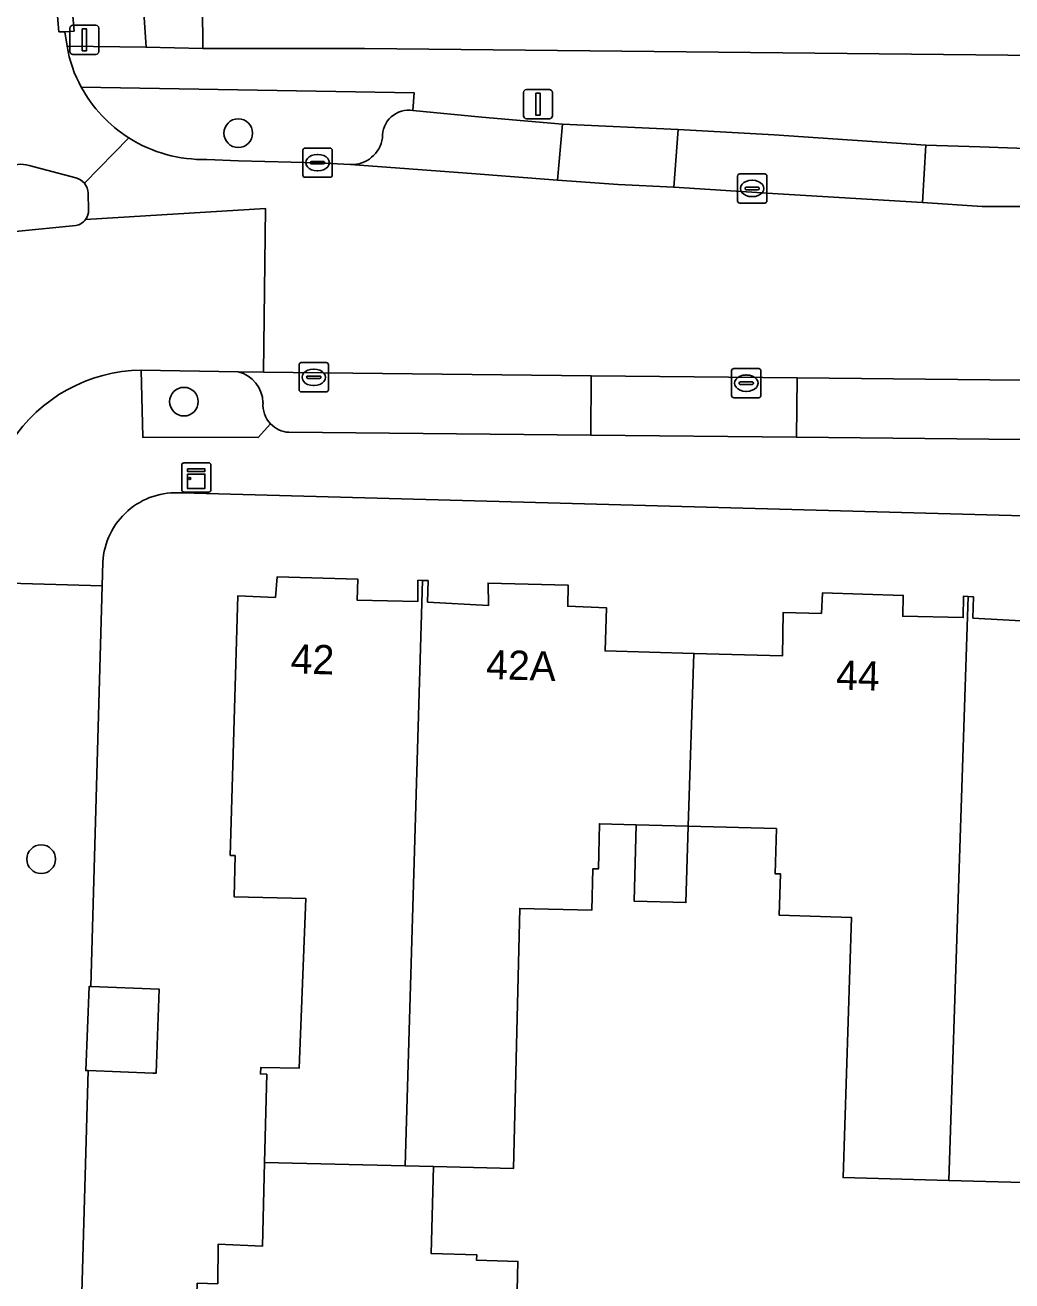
# Model space of a CAD drawing. Extents: x 162082 to 163401, y 388089 to 388636.
# Drawn here: x 162541.91 to 162575.63, y 388430.08 to 388472.98 of the extents above; entities that cross this region are included whole.
import ezdxf

# ---------------------------------------------------------------- set-up
doc = ezdxf.new("R2010")
doc.units = 0
for name, color, linetype in [('IMGEO_Boom', 7, 'Continuous'), ('IMGEO_Erf', 7, 'Continuous'), ('IMGEO_Fietspad_gesloten', 7, 'Continuous'), ('IMGEO_Groenvoorziening', 7, 'Continuous'), ('IMGEO_Kast', 7, 'Continuous'), ('IMGEO_Kolk', 7, 'Continuous'), ('IMGEO_Lichtmast', 7, 'Continuous'), ('IMGEO_Pand', 7, 'Continuous'), ('IMGEO_Pand_nummerreeks', 7, 'Continuous'), ('IMGEO_Parkeervlak_open', 7, 'Continuous'), ('IMGEO_Rijbaan_lokaal_gesloten', 7, 'Continuous'), ('IMGEO_Rijbaan_lokaal_open', 7, 'Continuous'), ('IMGEO_Verkeersbordpaal', 7, 'Continuous'), ('IMGEO_Verkeerseiland_groen', 7, 'Continuous'), ('IMGEO_Voetpad_open', 7, 'Continuous')]:
    doc.layers.add(name, color=color, linetype=linetype)

msp = doc.modelspace()

# ---------------------------------------------------------------- linework, layer by layer
at = {"layer": 'IMGEO_Boom'}
for centre in [(162549.192, 388469.291), (162547.336, 388460.118), (162542.458, 388444.487)]:
    msp.add_circle(centre, 0.489, dxfattribs=at)
at = {"layer": 'IMGEO_Erf'}
for points in [[(162603.6, 388528.029), (162546.07, 388529.449), (162546.738, 388512.462), (162547.228, 388500), (162547.288, 388498.473), (162547.91, 388480.922), (162547.982, 388472.189), (162553.509, 388472.186), (162601.881, 388471.684)], [(162601.04, 388455.529), (162547.269, 388457.001)], [(162544.566, 388454.63), (162544.543, 388453.83), (162544.152, 388440.133), (162546.495, 388440.044), (162546.386, 388437.172), (162546.278, 388437.177), (162544.069, 388437.261), (162542.31, 388375.7), (162595.542, 388374.322), (162601.897, 388374.162), (162603.561, 388435.824)], [(162548.49, 388429.979), (162548.51, 388431.334), (162550.025, 388431.266), (162550.095, 388434.125), (162550.168, 388437.14), (162549.951, 388437.152), (162549.96, 388437.368), (162551.28, 388437.35), (162551.5, 388443.144), (162549.053, 388443.2), (162549.085, 388444.61), (162548.919, 388444.614), (162549.183, 388453.489), (162550.465, 388453.43), (162550.52, 388454.132), (162553.283, 388454.049), (162553.262, 388453.334), (162555.331, 388453.292), (162555.335, 388454.017), (162555.49, 388454.012), (162555.68, 388454.005), (162555.662, 388453.272), (162557.746, 388453.156), (162557.729, 388453.92), (162560.471, 388453.845), (162560.451, 388453.128), (162561.774, 388453.074), (162561.73, 388451.603), (162564.763, 388451.517), (162567.79, 388451.432), (162567.811, 388452.911), (162569.121, 388452.882), (162569.157, 388453.582), (162571.92, 388453.499), (162571.899, 388452.784), (162573.968, 388452.742), (162573.972, 388453.467), (162574.136, 388453.461), (162574.317, 388453.455), (162574.299, 388452.722), (162576.371, 388452.607)], [(162577.278, 388433.408), (162573.472, 388433.511), (162569.86, 388433.608), (162570.146, 388442.494), (162567.681, 388442.573), (162567.727, 388443.985), (162567.536, 388443.991), (162567.586, 388445.534), (162564.573, 388445.615), (162564.489, 388443.005), (162562.718, 388443.053), (162562.788, 388445.663), (162561.538, 388445.697), (162561.501, 388444.154), (162561.311, 388444.159), (162561.277, 388442.747), (162558.813, 388442.806), (162558.6, 388433.92), (162555.865, 388433.986), (162555.788, 388431.009), (162557.342, 388430.969), (162557.337, 388430.78), (162558.751, 388430.743), (162558.688, 388428.274)]]:
    msp.add_lwpolyline(points, dxfattribs=at)
msp.add_arc((162547.071, 388454.5), 2.509, 85.4823, 177.0305, dxfattribs=at)
at = {"layer": 'IMGEO_Fietspad_gesloten'}
for points in [[(162543.345, 388472.26), (162543.271, 388472.757), (162543.066, 388472.755), (162541.797, 388487.634), (162537.098, 388487.196), (162537.756, 388479.65)], [(162543.934, 388467.584), (162545.452, 388469.134)], [(162542.043, 388468.185), (162543.647, 388467.76)]]:
    msp.add_lwpolyline(points, dxfattribs=at)
for centre, radius, start, end in [((162547.675, 388472.97), 4.388, 189.3096, 208.6657), ((162548.011, 388473.169), 4.778, 208.8324, 237.6198), ((162541.776, 388467.401), 0.828, 71.2029, 124.3135), ((162543.51, 388467.215), 0.562, 41.0463, 75.917)]:
    msp.add_arc(centre, radius, start, end, dxfattribs=at)
at = {"layer": 'IMGEO_Groenvoorziening'}
for points in [[(162542.201, 388529.543), (162538.331, 388529.637), (162541.407, 388497.353), (162542.341, 388487.365), (162543.541, 388473.289), (162543.585, 388472.781), (162543.271, 388472.757), (162543.345, 388472.26), (162546.045, 388472.228)], [(162546.738, 388512.462), (162546.07, 388529.449), (162542.201, 388529.543), (162546.045, 388472.228), (162547.982, 388472.189), (162547.91, 388480.922), (162547.288, 388498.473), (162547.228, 388500)]]:
    msp.add_lwpolyline(points, close=True, dxfattribs=at)
for points in [[(162555.164, 388470.063), (162555.199, 388470.673), (162543.825, 388470.865)], [(162548.123, 388468.393), (162549.199, 388468.343), (162551.905, 388468.283), (162553.028, 388468.216)], [(162549.194, 388461.139), (162545.878, 388461.195), (162545.932, 388458.903), (162549.873, 388458.892), (162550.296, 388459.364)]]:
    msp.add_lwpolyline(points, dxfattribs=at)
for centre, radius, start, end in [((162548.011, 388473.169), 4.778, 208.8324, 237.6198), ((162555.018, 388469.177), 0.898, 80.624, 182.7589), ((162548.007, 388473.16), 4.769, 237.5986, 271.3908), ((162553.059, 388469.289), 1.074, 268.3703, 351.6828), ((162548.912, 388460.047), 1.127, 1.9123, 75.5266), ((162550.978, 388460.013), 0.942, 175.6348, 223.6023)]:
    msp.add_arc(centre, radius, start, end, dxfattribs=at)
at = {"layer": 'IMGEO_Kast'}
for p, q in [((162547.261, 388457.104), (162547.261, 388457.945)), ((162547.261, 388457.945), (162547.261, 388457.104)), ((162547.336, 388458.029), (162548.177, 388458.029)), ((162548.177, 388458.029), (162547.336, 388458.029)), ((162548.261, 388457.954), (162548.261, 388457.113)), ((162548.261, 388457.113), (162548.261, 388457.954)), ((162548.186, 388457.029), (162547.345, 388457.029)), ((162547.345, 388457.029), (162548.186, 388457.029))]:
    msp.add_line(p, q, dxfattribs=at)
for points in [[(162547.456, 388457.819), (162548.056, 388457.819), (162548.056, 388457.734), (162547.456, 388457.734), (162547.456, 388457.819)], [(162547.456, 388457.644), (162548.056, 388457.644), (162548.056, 388457.155), (162547.456, 388457.155), (162547.456, 388457.644)]]:
    msp.add_lwpolyline(points, dxfattribs=at)
msp.add_circle((162547.54, 388457.493), 0.0377, dxfattribs=at)
for centre, start, end in [((162547.339, 388457.951), 92.4484, 184.2845), ((162547.339, 388457.951), 92.4484, 184.2845), ((162548.183, 388457.951), 2.4484, 94.2845), ((162548.183, 388457.951), 2.4484, 94.2845), ((162547.339, 388457.107), 182.4484, 274.2845), ((162547.339, 388457.107), 182.4484, 274.2845), ((162548.183, 388457.107), 272.4484, 4.2845), ((162548.183, 388457.107), 272.4484, 4.2845)]:
    msp.add_arc(centre, 0.0779, start, end, dxfattribs=at)
at = {"layer": 'IMGEO_Kolk'}
for p, q in [((162551.404, 388467.857), (162551.404, 388468.709)), ((162551.479, 388468.783), (162552.331, 388468.783)), ((162551.892, 388468.563), (162551.917, 388468.563)), ((162552.405, 388468.709), (162552.405, 388467.857)), ((162551.663, 388468.277), (162551.663, 388468.289)), ((162552.101, 388468.24), (162551.703, 388468.24)), ((162551.706, 388468.326), (162552.104, 388468.326)), ((162552.147, 388468.289), (162552.147, 388468.277)), ((162552.331, 388467.783), (162551.479, 388467.783)), ((162551.915, 388468.003), (162551.89, 388468.003)), ((162566.256, 388466.976), (162566.256, 388467.828)), ((162566.331, 388467.902), (162567.183, 388467.902)), ((162567.257, 388467.828), (162567.257, 388466.976)), ((162566.515, 388467.396), (162566.515, 388467.408)), ((162566.953, 388467.359), (162566.555, 388467.359)), ((162566.558, 388467.445), (162566.956, 388467.445)), ((162566.744, 388467.682), (162566.769, 388467.682)), ((162566.999, 388467.408), (162566.999, 388467.396)), ((162567.183, 388466.902), (162566.331, 388466.902)), ((162566.767, 388467.122), (162566.742, 388467.122)), ((162551.272, 388460.525), (162551.272, 388461.377)), ((162551.347, 388461.451), (162552.199, 388461.451)), ((162552.273, 388461.377), (162552.273, 388460.525)), ((162551.531, 388460.945), (162551.531, 388460.957)), ((162551.969, 388460.908), (162551.571, 388460.908)), ((162551.574, 388460.994), (162551.972, 388460.994)), ((162551.76, 388461.231), (162551.785, 388461.231)), ((162552.015, 388460.957), (162552.015, 388460.945)), ((162566.054, 388460.323), (162566.054, 388461.175)), ((162566.129, 388461.249), (162566.981, 388461.249)), ((162566.542, 388461.029), (162566.567, 388461.029)), ((162567.055, 388461.175), (162567.055, 388460.323)), ((162552.199, 388460.451), (162551.347, 388460.451)), ((162551.783, 388460.671), (162551.758, 388460.671)), ((162566.313, 388460.743), (162566.313, 388460.755)), ((162566.751, 388460.706), (162566.353, 388460.706)), ((162566.356, 388460.792), (162566.754, 388460.792)), ((162566.565, 388460.469), (162566.54, 388460.469)), ((162566.797, 388460.755), (162566.797, 388460.743)), ((162566.981, 388460.249), (162566.129, 388460.249))]:
    msp.add_line(p, q, dxfattribs=at)
for points in [[(162551.404, 388467.857), (162551.404, 388468.709)], [(162551.479, 388468.783), (162552.331, 388468.783)], [(162552.405, 388468.709), (162552.405, 388467.857)], [(162552.331, 388467.783), (162551.479, 388467.783)], [(162566.256, 388466.976), (162566.256, 388467.828)], [(162566.331, 388467.902), (162567.183, 388467.902)], [(162567.257, 388467.828), (162567.257, 388466.976)], [(162567.183, 388466.902), (162566.331, 388466.902)], [(162551.272, 388460.525), (162551.272, 388461.377)], [(162551.347, 388461.451), (162552.199, 388461.451)], [(162552.273, 388461.377), (162552.273, 388460.525)], [(162566.054, 388460.323), (162566.054, 388461.175)], [(162566.129, 388461.249), (162566.981, 388461.249)], [(162567.055, 388461.175), (162567.055, 388460.323)], [(162552.199, 388460.451), (162551.347, 388460.451)], [(162566.981, 388460.249), (162566.129, 388460.249)]]:
    msp.add_lwpolyline(points, dxfattribs=at)
for centre, radius, start, end in [((162551.481, 388468.707), 0.0765, 91.552, 178.448), ((162551.481, 388468.707), 0.0765, 91.552, 178.448), ((162552.329, 388468.707), 0.0765, 1.552, 88.448), ((162552.329, 388468.707), 0.0765, 1.552, 88.448), ((162551.703, 388468.286), 0.0403, 85.8775, 175.7526), ((162551.7, 388468.276), 0.0366, 178.938, 274.7102), ((162552.104, 388468.283), 0.043, 264.8664, 352.4533), ((162552.108, 388468.288), 0.0386, 1.7309, 96.639), ((162551.481, 388467.859), 0.0765, 181.552, 268.448), ((162551.481, 388467.859), 0.0765, 181.552, 268.448), ((162552.329, 388467.859), 0.0765, 271.552, 358.448), ((162552.329, 388467.859), 0.0765, 271.552, 358.448), ((162566.333, 388467.826), 0.0765, 91.552, 178.448), ((162566.333, 388467.826), 0.0765, 91.552, 178.448), ((162567.181, 388467.826), 0.0765, 1.552, 88.448), ((162567.181, 388467.826), 0.0765, 1.552, 88.448), ((162566.555, 388467.405), 0.0403, 85.8775, 175.7526), ((162566.552, 388467.395), 0.0366, 178.938, 274.7102), ((162566.956, 388467.402), 0.043, 264.8664, 352.4533), ((162566.96, 388467.407), 0.0386, 1.7309, 96.639), ((162566.333, 388466.978), 0.0765, 181.552, 268.448), ((162566.333, 388466.978), 0.0765, 181.552, 268.448), ((162567.181, 388466.978), 0.0765, 271.552, 358.448), ((162567.181, 388466.978), 0.0765, 271.552, 358.448), ((162551.349, 388461.375), 0.0765, 91.552, 178.448), ((162551.349, 388461.375), 0.0765, 91.552, 178.448), ((162552.197, 388461.375), 0.0765, 1.552, 88.448), ((162552.197, 388461.375), 0.0765, 1.552, 88.448), ((162551.571, 388460.954), 0.0403, 85.8775, 175.7526), ((162551.568, 388460.944), 0.0366, 178.938, 274.7102), ((162551.972, 388460.951), 0.043, 264.8664, 352.4533), ((162551.976, 388460.956), 0.0386, 1.7309, 96.639), ((162566.131, 388461.173), 0.0765, 91.552, 178.448), ((162566.131, 388461.173), 0.0765, 91.552, 178.448), ((162566.979, 388461.173), 0.0765, 1.552, 88.448), ((162566.979, 388461.173), 0.0765, 1.552, 88.448), ((162551.349, 388460.527), 0.0765, 181.552, 268.448), ((162551.349, 388460.527), 0.0765, 181.552, 268.448), ((162552.197, 388460.527), 0.0765, 271.552, 358.448), ((162552.197, 388460.527), 0.0765, 271.552, 358.448), ((162566.353, 388460.752), 0.0403, 85.8775, 175.7526), ((162566.35, 388460.742), 0.0366, 178.938, 274.7102), ((162566.754, 388460.749), 0.043, 264.8664, 352.4533), ((162566.758, 388460.754), 0.0386, 1.7309, 96.639), ((162566.131, 388460.325), 0.0765, 181.552, 268.448), ((162566.131, 388460.325), 0.0765, 181.552, 268.448), ((162566.979, 388460.325), 0.0765, 271.552, 358.448), ((162566.979, 388460.325), 0.0765, 271.552, 358.448)]:
    msp.add_arc(centre, radius, start, end, dxfattribs=at)
for centre, major_axis, ratio, start_param, end_param in [((162551.891, 388468.283), (-0.387, 0.002), 0.722429, 4.712389, 7.853982), ((162551.916, 388468.283), (-0.39, 0.002), 0.717154, 1.570796, 4.712389), ((162566.743, 388467.402), (-0.387, 0.002), 0.722429, 4.712389, 7.853982), ((162566.768, 388467.402), (-0.39, 0.002), 0.717154, 1.570796, 4.712389), ((162551.759, 388460.951), (-0.387, 0.002), 0.722429, 4.712389, 7.853982), ((162551.784, 388460.951), (-0.39, 0.002), 0.717154, 1.570796, 4.712389), ((162566.541, 388460.749), (-0.387, 0.002), 0.722429, 4.712389, 7.853982), ((162566.566, 388460.749), (-0.39, 0.002), 0.717154, 1.570796, 4.712389)]:
    msp.add_ellipse(centre, major_axis=major_axis, ratio=ratio, start_param=start_param, end_param=end_param, dxfattribs=at)
at = {"layer": 'IMGEO_Lichtmast'}
for p, q in [((162559.04, 388470.784), (162559.83, 388470.784)), ((162559.83, 388470.784), (162559.04, 388470.784)), ((162558.94, 388469.884), (162558.94, 388470.684)), ((162558.94, 388470.684), (162558.94, 388469.884)), ((162559.93, 388470.684), (162559.93, 388469.884)), ((162559.93, 388469.884), (162559.93, 388470.684)), ((162559.83, 388469.784), (162559.04, 388469.784)), ((162559.04, 388469.784), (162559.83, 388469.784))]:
    msp.add_line(p, q, dxfattribs=at)
msp.add_lwpolyline([(162559.36, 388470.659), (162559.51, 388470.659), (162559.51, 388469.909), (162559.36, 388469.909), (162559.36, 388470.659)], dxfattribs=at)
for centre, start, end in [((162559.04, 388470.684), 90, 180), ((162559.04, 388470.684), 90, 180), ((162559.83, 388470.684), 0, 90), ((162559.83, 388470.684), 360, 90), ((162559.04, 388469.884), 180, 270), ((162559.04, 388469.884), 180, 270), ((162559.83, 388469.884), 270, 0), ((162559.83, 388469.884), 270, 0)]:
    msp.add_arc(centre, 0.1, start, end, dxfattribs=at)
at = {"layer": 'IMGEO_Pand'}
for points in [[(162554.898, 388434.009), (162555.49, 388454.012), (162555.335, 388454.017), (162555.331, 388453.292), (162553.262, 388453.334), (162553.283, 388454.049), (162550.52, 388454.132), (162550.465, 388453.43), (162549.183, 388453.489), (162548.919, 388444.614), (162549.085, 388444.61), (162549.053, 388443.2), (162551.5, 388443.144), (162551.28, 388437.35), (162549.96, 388437.368), (162549.951, 388437.152), (162550.168, 388437.14), (162550.095, 388434.125)], [(162561.311, 388444.159), (162561.501, 388444.154), (162561.538, 388445.697), (162562.788, 388445.663), (162564.573, 388445.615), (162564.763, 388451.517), (162561.73, 388451.603), (162561.774, 388453.074), (162560.451, 388453.128), (162560.471, 388453.845), (162557.729, 388453.92), (162557.746, 388453.156), (162555.662, 388453.272), (162555.68, 388454.005), (162555.49, 388454.012), (162554.898, 388434.009), (162555.865, 388433.986), (162558.6, 388433.92), (162558.813, 388442.806), (162561.277, 388442.747)], [(162564.763, 388451.517), (162564.573, 388445.615), (162567.586, 388445.534), (162567.536, 388443.991), (162567.727, 388443.985), (162567.681, 388442.573), (162570.146, 388442.494), (162569.86, 388433.608), (162573.472, 388433.511), (162574.136, 388453.461), (162573.972, 388453.467), (162573.968, 388452.742), (162571.899, 388452.784), (162571.92, 388453.499), (162569.157, 388453.582), (162569.121, 388452.882), (162567.811, 388452.911), (162567.79, 388451.432)], [(162583.235, 388445.113), (162583.409, 388450.957), (162580.391, 388451.033), (162580.435, 388452.512), (162579.114, 388452.579), (162579.126, 388453.272), (162576.368, 388453.367), (162576.371, 388452.607), (162574.299, 388452.722), (162574.317, 388453.455), (162574.136, 388453.461), (162573.472, 388433.511), (162577.278, 388433.408), (162577.469, 388442.269), (162579.932, 388442.216), (162579.963, 388443.637), (162580.153, 388443.633), (162580.187, 388445.195)], [(162564.573, 388445.615), (162562.788, 388445.663), (162562.718, 388443.053), (162564.489, 388443.005)], [(162544.152, 388440.133), (162544.093, 388440.135), (162543.984, 388437.264), (162544.069, 388437.261), (162546.278, 388437.177), (162546.386, 388437.172), (162546.495, 388440.044)], [(162555.865, 388433.986), (162554.898, 388434.009), (162550.095, 388434.125), (162550.025, 388431.266), (162548.51, 388431.334), (162548.49, 388429.979), (162547.792, 388429.997), (162547.694, 388427.257), (162548.417, 388427.197), (162548.37, 388425.172), (162547.629, 388425.208), (162547.619, 388425.03), (162566.332, 388424.483), (162566.425, 388428.075), (162558.688, 388428.274), (162558.751, 388430.743), (162557.337, 388430.78), (162557.342, 388430.969), (162555.788, 388431.009)]]:
    msp.add_lwpolyline(points, close=True, dxfattribs=at)
at = {"layer": 'IMGEO_Parkeervlak_open'}
for points in [[(162560.276, 388469.6), (162557.52, 388469.842), (162555.164, 388470.063)], [(162553.028, 388468.216), (162557.011, 388467.927), (162560.099, 388467.686), (162560.276, 388469.6)], [(162561.253, 388461.002), (162550.061, 388461.129), (162549.194, 388461.139)], [(162550.921, 388459.07), (162561.24, 388458.978), (162561.253, 388461.002)]]:
    msp.add_lwpolyline(points, dxfattribs=at)
for points in [[(162572.688, 388468.882), (162567.512, 388469.236), (162564.232, 388469.415), (162564.078, 388467.441), (162567.452, 388467.229), (162572.571, 388466.923)], [(162580.368, 388460.806), (162568.295, 388460.934), (162568.266, 388458.901), (162580.325, 388458.784)]]:
    msp.add_lwpolyline(points, close=True, dxfattribs=at)
for centre, radius, start, end in [((162555.018, 388469.177), 0.898, 80.624, 182.7589), ((162553.059, 388469.289), 1.074, 268.3703, 351.6828), ((162548.912, 388460.047), 1.127, 1.9123, 75.5266), ((162550.978, 388460.013), 0.942, 175.6348, 223.6023), ((162550.985, 388460.017), 0.949, 223.4591, 266.1563)]:
    msp.add_arc(centre, radius, start, end, dxfattribs=at)
at = {"layer": 'IMGEO_Rijbaan_lokaal_gesloten'}
for points in [[(162545.452, 388469.134), (162543.934, 388467.584)], [(162601.59, 388466.339), (162596.67, 388466.381), (162595.394, 388466.39), (162588.764, 388466.523), (162584.642, 388466.584), (162581.266, 388466.64), (162576.691, 388466.789), (162574.61, 388466.79), (162572.571, 388466.923), (162567.452, 388467.229), (162564.078, 388467.441), (162562.172, 388467.535), (162560.099, 388467.686), (162557.011, 388467.927), (162553.028, 388468.216), (162551.905, 388468.283), (162549.199, 388468.343), (162548.123, 388468.393)], [(162544.067, 388467.246), (162544.079, 388466.674)], [(162543.975, 388466.34), (162550.124, 388466.721), (162550.061, 388461.129), (162561.253, 388461.002), (162568.295, 388460.934), (162580.368, 388460.806), (162586.953, 388460.717), (162599.385, 388460.638), (162601.202, 388460.576), (162601.495, 388460.549)], [(162545.878, 388461.195), (162549.194, 388461.139), (162550.061, 388461.129), (162550.124, 388466.721), (162543.975, 388466.34)], [(162543.644, 388466.139), (162541.585, 388465.937)]]:
    msp.add_lwpolyline(points, dxfattribs=at)
for centre, radius, start, end in [((162548.007, 388473.16), 4.769, 237.5986, 271.3908), ((162543.512, 388467.223), 0.555, 2.3829, 40.5755), ((162543.561, 388466.652), 0.519, 323.0076, 2.4016), ((162543.556, 388466.656), 0.525, 279.6054, 322.9311), ((162545.956, 388455.796), 5.4, 90.8248, 146.947)]:
    msp.add_arc(centre, radius, start, end, dxfattribs=at)
at = {"layer": 'IMGEO_Rijbaan_lokaal_open'}
for points in [[(162538.331, 388529.637), (162537.714, 388529.612), (162540.881, 388497.309), (162541.796, 388487.655), (162541.797, 388487.634), (162543.066, 388472.755), (162543.271, 388472.757), (162543.585, 388472.781), (162543.541, 388473.289), (162542.341, 388487.365), (162541.407, 388497.353)], [(162564.232, 388469.415), (162560.276, 388469.6), (162560.099, 388467.686), (162562.172, 388467.535), (162564.078, 388467.441)], [(162576.745, 388468.747), (162574.537, 388468.822), (162572.688, 388468.882), (162572.571, 388466.923), (162574.61, 388466.79), (162576.691, 388466.789)], [(162568.295, 388460.934), (162561.253, 388461.002), (162561.24, 388458.978), (162568.266, 388458.901)]]:
    msp.add_lwpolyline(points, close=True, dxfattribs=at)
at = {"layer": 'IMGEO_Verkeersbordpaal'}
for p, q in [((162543.439, 388472.08), (162543.439, 388472.88)), ((162543.439, 388472.88), (162543.439, 388472.08)), ((162543.539, 388472.98), (162544.329, 388472.98)), ((162544.329, 388472.98), (162543.539, 388472.98)), ((162544.429, 388472.88), (162544.429, 388472.08)), ((162544.429, 388472.08), (162544.429, 388472.88)), ((162544.329, 388471.98), (162543.539, 388471.98)), ((162543.539, 388471.98), (162544.329, 388471.98))]:
    msp.add_line(p, q, dxfattribs=at)
msp.add_lwpolyline([(162543.859, 388472.855), (162544.009, 388472.855), (162544.009, 388472.105), (162543.859, 388472.105), (162543.859, 388472.855)], dxfattribs=at)
for centre, start, end in [((162543.539, 388472.88), 90, 180), ((162543.539, 388472.88), 90, 180), ((162544.329, 388472.88), 0, 90), ((162544.329, 388472.88), 360, 90), ((162543.539, 388472.08), 180, 270), ((162543.539, 388472.08), 180, 270), ((162544.329, 388472.08), 270, 0), ((162544.329, 388472.08), 270, 0)]:
    msp.add_arc(centre, 0.1, start, end, dxfattribs=at)
at = {"layer": 'IMGEO_Verkeerseiland_groen'}
for points in [[(162543.647, 388467.76), (162542.043, 388468.185)], [(162544.079, 388466.674), (162544.067, 388467.246)], [(162541.585, 388465.937), (162543.644, 388466.139)]]:
    msp.add_lwpolyline(points, dxfattribs=at)
for centre, radius, start, end in [((162541.776, 388467.401), 0.828, 71.2029, 124.3135), ((162543.51, 388467.215), 0.562, 41.0463, 75.917), ((162543.512, 388467.223), 0.555, 2.3829, 40.5755), ((162543.561, 388466.652), 0.519, 323.0076, 2.4016), ((162543.556, 388466.656), 0.525, 279.6054, 322.9311)]:
    msp.add_arc(centre, radius, start, end, dxfattribs=at)
at = {"layer": 'IMGEO_Voetpad_open'}
for points in [[(162608.006, 388471.388), (162606.293, 388471.459), (162601.881, 388471.684), (162553.509, 388472.186), (162547.982, 388472.189), (162546.045, 388472.228), (162543.345, 388472.26)], [(162543.825, 388470.865), (162555.199, 388470.673), (162555.164, 388470.063), (162557.52, 388469.842), (162560.276, 388469.6), (162564.232, 388469.415), (162567.512, 388469.236), (162572.688, 388468.882), (162574.537, 388468.822), (162576.745, 388468.747), (162580.757, 388468.629), (162584.72, 388468.548), (162588.805, 388468.506), (162593.327, 388468.413), (162593.349, 388468.925), (162588.677, 388469.028), (162588.662, 388470.165), (162601.696, 388469.978), (162601.59, 388466.339)], [(162550.296, 388459.364), (162549.873, 388458.892), (162545.932, 388458.903), (162545.878, 388461.195)], [(162597.488, 388458.641), (162586.935, 388458.747), (162580.325, 388458.784), (162568.266, 388458.901), (162561.24, 388458.978), (162550.921, 388459.07)], [(162547.269, 388457.001), (162601.04, 388455.529)], [(162540.211, 388455.375), (162540.163, 388453.955), (162544.543, 388453.83), (162544.566, 388454.63)], [(162544.069, 388437.261), (162543.984, 388437.264), (162544.093, 388440.135), (162544.152, 388440.133), (162544.543, 388453.83), (162540.163, 388453.955), (162540.116, 388452.553), (162540.111, 388452.423), (162540.122, 388452.29), (162540.115, 388452.177)], [(162540.853, 388373.46), (162541.839, 388373.434), (162542.25, 388373.416), (162542.31, 388375.7), (162544.069, 388437.261)]]:
    msp.add_lwpolyline(points, dxfattribs=at)
for centre, radius, start, end in [((162547.675, 388472.97), 4.388, 189.3096, 208.6657), ((162545.956, 388455.796), 5.4, 90.8248, 146.947), ((162550.985, 388460.017), 0.949, 223.4591, 266.1563), ((162547.071, 388454.5), 2.509, 85.4823, 177.0305)]:
    msp.add_arc(centre, radius, start, end, dxfattribs=at)

# ---------------------------------------------------------------- texts
at = {"layer": 'IMGEO_Pand_nummerreeks'}
for s, rotation, p in [('42', 358.2794, (162550.973, 388450.837)), ('42A', 358.4358, (162557.655, 388450.641)), ('44', 358.2794, (162569.613, 388450.287))]:
    msp.add_text(s, height=1, rotation=rotation, dxfattribs=at).set_placement(p)

doc.saveas('drawing.dxf')
